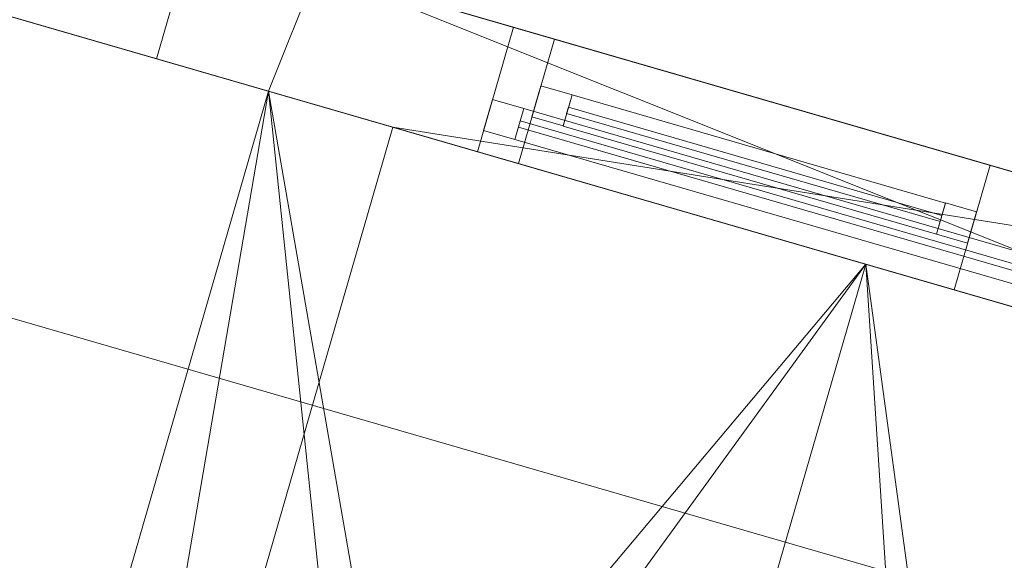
# Model space of a CAD drawing. Header units: millimetres. Extents: x -430348 to -225823, y -86243 to 5084.
# Tile 911 of 1056: x -301359 to -299840, y -75900 to -75067. Entities that reach past the tile are written whole.
import ezdxf

# ---------------------------------------------------------------- set-up
doc = ezdxf.new("R2010")
doc.units = ezdxf.units.MM
for name, color, linetype, lineweight in [('A-GLAZ-CURT', 52, 'Continuous', 9), ('A-GLAZ-CWMG', 51, 'Continuous', 9), ('A-ROOF', 132, 'Continuous', 9), ('A-WALL', 113, 'Continuous', 9)]:
    doc.layers.add(name, color=color, linetype=linetype, lineweight=lineweight)

# ---------------------------------------------------------------- blocks, each defined once
blk = doc.blocks.new('System Panel - Glazed-544004-_3D_ Copy 1')
at = {"layer": 'A-GLAZ-CURT', "transparency": 33554471}
mesh = blk.add_polyface(dxfattribs=at)
corners = [(-300, 5), (-300, 5, 865), (300, 5, 865), (300, 5)]
mesh.append_faces([[corners[k] for k in face] for face in [(1, 2, 3, 0)]])
mesh = blk.add_polyface(dxfattribs=at)
corners = [(300, -5), (-300, -5), (-300, 5), (300, 5)]
mesh.append_faces([[corners[k] for k in face] for face in [(0, 1, 2, 3)]])
mesh = blk.add_polyface(dxfattribs=at)
corners = [(-300, -5, 865), (300, -5, 865), (300, 5, 865), (-300, 5, 865)]
mesh.append_faces([[corners[k] for k in face] for face in [(0, 1, 2, 3)]])
mesh = blk.add_polyface(dxfattribs=at)
corners = [(-300, -5), (-300, -5, 865), (-300, 5, 865), (-300, 5)]
mesh.append_faces([[corners[k] for k in face] for face in [(0, 1, 2, 3)]])
mesh = blk.add_polyface(dxfattribs=at)
corners = [(300, -5, 865), (300, -5), (300, 5), (300, 5, 865)]
mesh.append_faces([[corners[k] for k in face] for face in [(0, 1, 2, 3)]])
mesh = blk.add_polyface(dxfattribs=at)
corners = [(-300, -5), (300, -5), (300, -5, 865), (-300, -5, 865)]
mesh.append_faces([[corners[k] for k in face] for face in [(2, 3, 0, 1)]])
blk = doc.blocks.new('Rectangular Mullion - 50mm x 50mm-320908-_3D_ Copy 1')
at = {"layer": 'A-GLAZ-CWMG'}
mesh = blk.add_polyface(dxfattribs=at)
corners = [(0, 25), (-50, 25), (-50, -25), (0, -25)]
mesh.append_faces([[corners[k] for k in face] for face in [(3, 0, 1, 2)]])
mesh = blk.add_polyface(dxfattribs=at)
corners = [(-50, 25), (0, 25), (0, 25, -400), (-50, 25, -400)]
mesh.append_faces([[corners[k] for k in face] for face in [(0, 1, 2, 3)]])
mesh = blk.add_polyface(dxfattribs=at)
corners = [(-50, -25), (-50, 25), (-50, 25, -400), (-50, -25, -400)]
mesh.append_faces([[corners[k] for k in face] for face in [(0, 1, 2, 3)]])
mesh = blk.add_polyface(dxfattribs=at)
corners = [(0, 25), (0, -25), (0, -25, -400), (0, 25, -400)]
mesh.append_faces([[corners[k] for k in face] for face in [(0, 1, 2, 3)]])
mesh = blk.add_polyface(dxfattribs=at)
corners = [(0, -25), (-50, -25), (-50, -25, -400), (0, -25, -400)]
mesh.append_faces([[corners[k] for k in face] for face in [(0, 1, 2, 3)]])
blk = doc.blocks.new('Rectangular Mullion - 50mm x 50mm-293980-_3D_ Copy 1')
at = {"layer": 'A-GLAZ-CWMG'}
mesh = blk.add_polyface(dxfattribs=at)
corners = [(0, 25), (-50, 25), (-50, -25), (0, -25)]
mesh.append_faces([[corners[k] for k in face] for face in [(3, 0, 1, 2)]])
mesh = blk.add_polyface(dxfattribs=at)
corners = [(0, 25, -600), (0, -25, -600), (-50, -25, -600), (-50, 25, -600)]
mesh.append_faces([[corners[k] for k in face] for face in [(3, 0, 1, 2)]])
mesh = blk.add_polyface(dxfattribs=at)
corners = [(-50, 25), (0, 25), (0, 25, -600), (-50, 25, -600)]
mesh.append_faces([[corners[k] for k in face] for face in [(0, 1, 2, 3)]])
mesh = blk.add_polyface(dxfattribs=at)
corners = [(-50, -25), (-50, 25), (-50, 25, -600), (-50, -25, -600)]
mesh.append_faces([[corners[k] for k in face] for face in [(3, 0, 1, 2)]])
mesh = blk.add_polyface(dxfattribs=at)
corners = [(0, 25), (0, -25), (0, -25, -600), (0, 25, -600)]
mesh.append_faces([[corners[k] for k in face] for face in [(3, 0, 1, 2)]])
mesh = blk.add_polyface(dxfattribs=at)
corners = [(0, -25), (-50, -25), (-50, -25, -600), (0, -25, -600)]
mesh.append_faces([[corners[k] for k in face] for face in [(0, 1, 2, 3)]])
blk = doc.blocks.new('Rectangular Mullion - 50mm x 50mm-225191-_3D_ Copy 1')
at = {"layer": 'A-GLAZ-CWMG'}
mesh = blk.add_polyface(dxfattribs=at)
corners = [(0, 25), (-50, 25), (-50, -25), (0, -25)]
mesh.append_faces([[corners[k] for k in face] for face in [(3, 0, 1, 2)]])
mesh = blk.add_polyface(dxfattribs=at)
corners = [(-50, 25), (0, 25), (0, 25, -940), (-50, 25, -940)]
mesh.append_faces([[corners[k] for k in face] for face in [(3, 0, 1, 2)]])
mesh = blk.add_polyface(dxfattribs=at)
corners = [(-50, -25), (-50, 25), (-50, 25, -940), (-50, -25, -940)]
mesh.append_faces([[corners[k] for k in face] for face in [(3, 0, 1, 2)]])
mesh = blk.add_polyface(dxfattribs=at)
corners = [(0, 25), (0, -25), (0, -25, -940), (0, 25, -940)]
mesh.append_faces([[corners[k] for k in face] for face in [(3, 0, 1, 2)]])
mesh = blk.add_polyface(dxfattribs=at)
corners = [(0, -25), (-50, -25), (-50, -25, -940), (0, -25, -940)]
mesh.append_faces([[corners[k] for k in face] for face in [(3, 0, 1, 2)]])
blk = doc.blocks.new('Rectangular Mullion - 50mm x 50mm-293846-_3D_ Copy 1')
at = {"layer": 'A-GLAZ-CWMG'}
mesh = blk.add_polyface(dxfattribs=at)
corners = [(0, 25), (-50, 25), (-50, -25), (0, -25)]
mesh.append_faces([[corners[k] for k in face] for face in [(3, 0, 1, 2)]])
mesh = blk.add_polyface(dxfattribs=at)
corners = [(0, 25, -600), (0, -25, -600), (-50, -25, -600), (-50, 25, -600)]
mesh.append_faces([[corners[k] for k in face] for face in [(3, 0, 1, 2)]])
mesh = blk.add_polyface(dxfattribs=at)
corners = [(-50, 25), (0, 25), (0, 25, -600), (-50, 25, -600)]
mesh.append_faces([[corners[k] for k in face] for face in [(0, 1, 2, 3)]])
mesh = blk.add_polyface(dxfattribs=at)
corners = [(-50, -25), (-50, 25), (-50, 25, -600), (-50, -25, -600)]
mesh.append_faces([[corners[k] for k in face] for face in [(3, 0, 1, 2)]])
mesh = blk.add_polyface(dxfattribs=at)
corners = [(0, 25), (0, -25), (0, -25, -600), (0, 25, -600)]
mesh.append_faces([[corners[k] for k in face] for face in [(3, 0, 1, 2)]])
mesh = blk.add_polyface(dxfattribs=at)
corners = [(0, -25), (-50, -25), (-50, -25, -600), (0, -25, -600)]
mesh.append_faces([[corners[k] for k in face] for face in [(0, 1, 2, 3)]])
blk = doc.blocks.new('System Panel - Glazed-430084-_3D_ Copy 1')
at = {"layer": 'A-GLAZ-CURT', "transparency": 33554471}
mesh = blk.add_polyface(dxfattribs=at)
corners = [(-300, 5), (-300, 5, 325), (300, 5, 325), (300, 5)]
mesh.append_faces([[corners[k] for k in face] for face in [(1, 2, 3, 0)]])
mesh = blk.add_polyface(dxfattribs=at)
corners = [(300, -5), (-300, -5), (-300, 5), (300, 5)]
mesh.append_faces([[corners[k] for k in face] for face in [(0, 1, 2, 3)]])
mesh = blk.add_polyface(dxfattribs=at)
corners = [(-300, -5, 325), (300, -5, 325), (300, 5, 325), (-300, 5, 325)]
mesh.append_faces([[corners[k] for k in face] for face in [(0, 1, 2, 3)]])
mesh = blk.add_polyface(dxfattribs=at)
corners = [(-300, -5), (-300, -5, 325), (-300, 5, 325), (-300, 5)]
mesh.append_faces([[corners[k] for k in face] for face in [(3, 0, 1, 2)]])
mesh = blk.add_polyface(dxfattribs=at)
corners = [(300, -5, 325), (300, -5), (300, 5), (300, 5, 325)]
mesh.append_faces([[corners[k] for k in face] for face in [(3, 0, 1, 2)]])
mesh = blk.add_polyface(dxfattribs=at)
corners = [(-300, -5), (300, -5), (300, -5, 325), (-300, -5, 325)]
mesh.append_faces([[corners[k] for k in face] for face in [(3, 0, 1, 2)]])
blk = doc.blocks.new('Rectangular Mullion - 50mm x 50mm-531332-_3D_ Copy 1')
at = {"layer": 'A-GLAZ-CWMG'}
mesh = blk.add_polyface(dxfattribs=at)
corners = [(0, 25, -940), (0, -25, -940), (-50, -25, -940), (-50, 25, -940)]
mesh.append_faces([[corners[k] for k in face] for face in [(0, 1, 2, 3)]])
mesh = blk.add_polyface(dxfattribs=at)
corners = [(-50, 25), (0, 25), (0, 25, -940), (-50, 25, -940)]
mesh.append_faces([[corners[k] for k in face] for face in [(3, 0, 1, 2)]])
mesh = blk.add_polyface(dxfattribs=at)
corners = [(-50, -25), (-50, 25), (-50, 25, -940), (-50, -25, -940)]
mesh.append_faces([[corners[k] for k in face] for face in [(3, 0, 1, 2)]])
mesh = blk.add_polyface(dxfattribs=at)
corners = [(0, 25), (0, -25), (0, -25, -940), (0, 25, -940)]
mesh.append_faces([[corners[k] for k in face] for face in [(3, 0, 1, 2)]])
mesh = blk.add_polyface(dxfattribs=at)
corners = [(0, -25), (-50, -25), (-50, -25, -940), (0, -25, -940)]
mesh.append_faces([[corners[k] for k in face] for face in [(3, 0, 1, 2)]])
blk = doc.blocks.new('Rectangular Mullion - 50mm x 50mm-224775-_3D_ Copy 1')
at = {"layer": 'A-GLAZ-CWMG'}
mesh = blk.add_polyface(dxfattribs=at)
corners = [(0, 25, -400), (0, -25, -400), (-50, -25, -400), (-50, 25, -400)]
mesh.append_faces([[corners[k] for k in face] for face in [(3, 0, 1, 2)]])
mesh = blk.add_polyface(dxfattribs=at)
corners = [(-50, 25), (0, 25), (0, 25, -400), (-50, 25, -400)]
mesh.append_faces([[corners[k] for k in face] for face in [(3, 0, 1, 2)]])
mesh = blk.add_polyface(dxfattribs=at)
corners = [(-50, -25), (-50, 25), (-50, 25, -400), (-50, -25, -400)]
mesh.append_faces([[corners[k] for k in face] for face in [(0, 1, 2, 3)]])
mesh = blk.add_polyface(dxfattribs=at)
corners = [(0, 25), (0, -25), (0, -25, -400), (0, 25, -400)]
mesh.append_faces([[corners[k] for k in face] for face in [(0, 1, 2, 3)]])
mesh = blk.add_polyface(dxfattribs=at)
corners = [(0, -25), (-50, -25), (-50, -25, -400), (0, -25, -400)]
mesh.append_faces([[corners[k] for k in face] for face in [(3, 0, 1, 2)]])
blk = doc.blocks.new('Rectangular Mullion - 50mm x 50mm-293981-_3D_ Copy 1')
at = {"layer": 'A-GLAZ-CWMG'}
mesh = blk.add_polyface(dxfattribs=at)
corners = [(25, 25), (-25, 25), (-25, -25), (25, -25)]
mesh.append_faces([[corners[k] for k in face] for face in [(2, 3, 0, 1)]])
mesh = blk.add_polyface(dxfattribs=at)
corners = [(25, 25, -600), (25, -25, -600), (-25, -25, -600), (-25, 25, -600)]
mesh.append_faces([[corners[k] for k in face] for face in [(0, 1, 2, 3)]])
mesh = blk.add_polyface(dxfattribs=at)
corners = [(-25, 25), (25, 25), (25, 25, -600), (-25, 25, -600)]
mesh.append_faces([[corners[k] for k in face] for face in [(0, 1, 2, 3)]])
mesh = blk.add_polyface(dxfattribs=at)
corners = [(-25, -25), (-25, 25), (-25, 25, -600), (-25, -25, -600)]
mesh.append_faces([[corners[k] for k in face] for face in [(0, 1, 2, 3)]])
mesh = blk.add_polyface(dxfattribs=at)
corners = [(25, 25), (25, -25), (25, -25, -600), (25, 25, -600)]
mesh.append_faces([[corners[k] for k in face] for face in [(0, 1, 2, 3)]])
mesh = blk.add_polyface(dxfattribs=at)
corners = [(25, -25), (-25, -25), (-25, -25, -600), (25, -25, -600)]
mesh.append_faces([[corners[k] for k in face] for face in [(0, 1, 2, 3)]])
blk = doc.blocks.new('System Panel - Door-544006-_3D_ Copy 1')
at = {"layer": 'A-GLAZ-CURT'}
mesh = blk.add_polyface(dxfattribs=at)
corners = [(-450, 5), (-450, 5, 1905), (450, 5, 1905), (450, 5)]
mesh.append_faces([[corners[k] for k in face] for face in [(1, 2, 3, 0)]])
mesh = blk.add_polyface(dxfattribs=at)
corners = [(450, -5), (-450, -5), (-450, 5), (450, 5)]
mesh.append_faces([[corners[k] for k in face] for face in [(0, 1, 2, 3)]])
mesh = blk.add_polyface(dxfattribs=at)
corners = [(-450, -5, 1905), (450, -5, 1905), (450, 5, 1905), (-450, 5, 1905)]
mesh.append_faces([[corners[k] for k in face] for face in [(3, 0, 1, 2)]])
mesh = blk.add_polyface(dxfattribs=at)
corners = [(-450, -5), (-450, -5, 1905), (-450, 5, 1905), (-450, 5)]
mesh.append_faces([[corners[k] for k in face] for face in [(0, 1, 2, 3)]])
mesh = blk.add_polyface(dxfattribs=at)
corners = [(450, -5, 1905), (450, -5), (450, 5), (450, 5, 1905)]
mesh.append_faces([[corners[k] for k in face] for face in [(0, 1, 2, 3)]])
mesh = blk.add_polyface(dxfattribs=at)
corners = [(-450, -5), (450, -5), (450, -5, 1905), (-450, -5, 1905)]
mesh.append_faces([[corners[k] for k in face] for face in [(3, 0, 1, 2)]])
blk = doc.blocks.new('Rectangular Mullion - 50mm x 50mm-494518-_3D_ Copy 1')
at = {"layer": 'A-GLAZ-CWMG'}
mesh = blk.add_polyface(dxfattribs=at)
corners = [(0, 25), (-50, 25), (-50, -25), (0, -25)]
mesh.append_faces([[corners[k] for k in face] for face in [(2, 3, 0, 1)]])
mesh = blk.add_polyface(dxfattribs=at)
corners = [(-50, 25), (0, 25), (0, 25, -340), (-50, 25, -340)]
mesh.append_faces([[corners[k] for k in face] for face in [(3, 0, 1, 2)]])
mesh = blk.add_polyface(dxfattribs=at)
corners = [(-50, -25), (-50, 25), (-50, 25, -340), (-50, -25, -340)]
mesh.append_faces([[corners[k] for k in face] for face in [(3, 0, 1, 2)]])
mesh = blk.add_polyface(dxfattribs=at)
corners = [(0, 25), (0, -25), (0, -25, -340), (0, 25, -340)]
mesh.append_faces([[corners[k] for k in face] for face in [(3, 0, 1, 2)]])
mesh = blk.add_polyface(dxfattribs=at)
corners = [(0, -25), (-50, -25), (-50, -25, -340), (0, -25, -340)]
mesh.append_faces([[corners[k] for k in face] for face in [(3, 0, 1, 2)]])
blk = doc.blocks.new('Rectangular Mullion - 50mm x 50mm-287511-_3D_ Copy 1')
at = {"layer": 'A-GLAZ-CWMG'}
mesh = blk.add_polyface(dxfattribs=at)
corners = [(0, 25), (-50, 25), (-50, -25), (0, -25)]
mesh.append_faces([[corners[k] for k in face] for face in [(2, 3, 0, 1)]])
mesh = blk.add_polyface(dxfattribs=at)
corners = [(0, 25, -900), (0, -25, -900), (-50, -25, -900), (-50, 25, -900)]
mesh.append_faces([[corners[k] for k in face] for face in [(0, 1, 2, 3)]])
mesh = blk.add_polyface(dxfattribs=at)
corners = [(-50, 25), (0, 25), (0, 25, -900), (-50, 25, -900)]
mesh.append_faces([[corners[k] for k in face] for face in [(0, 1, 2, 3)]])
mesh = blk.add_polyface(dxfattribs=at)
corners = [(-50, -25), (-50, 25), (-50, 25, -900), (-50, -25, -900)]
mesh.append_faces([[corners[k] for k in face] for face in [(0, 1, 2, 3)]])
mesh = blk.add_polyface(dxfattribs=at)
corners = [(0, 25), (0, -25), (0, -25, -900), (0, 25, -900)]
mesh.append_faces([[corners[k] for k in face] for face in [(0, 1, 2, 3)]])
mesh = blk.add_polyface(dxfattribs=at)
corners = [(0, -25), (-50, -25), (-50, -25, -900), (0, -25, -900)]
mesh.append_faces([[corners[k] for k in face] for face in [(0, 1, 2, 3)]])
blk = doc.blocks.new('Rectangular Mullion - 50mm x 50mm-281748-_3D_ Copy 1')
at = {"layer": 'A-GLAZ-CWMG'}
mesh = blk.add_polyface(dxfattribs=at)
corners = [(0, 25), (-50, 25), (-50, -25), (0, -25)]
mesh.append_faces([[corners[k] for k in face] for face in [(2, 3, 0, 1)]])
mesh = blk.add_polyface(dxfattribs=at)
corners = [(0, 25, -900), (0, -25, -900), (-50, -25, -900), (-50, 25, -900)]
mesh.append_faces([[corners[k] for k in face] for face in [(0, 1, 2, 3)]])
mesh = blk.add_polyface(dxfattribs=at)
corners = [(-50, 25), (0, 25), (0, 25, -900), (-50, 25, -900)]
mesh.append_faces([[corners[k] for k in face] for face in [(0, 1, 2, 3)]])
mesh = blk.add_polyface(dxfattribs=at)
corners = [(-50, -25), (-50, 25), (-50, 25, -900), (-50, -25, -900)]
mesh.append_faces([[corners[k] for k in face] for face in [(0, 1, 2, 3)]])
mesh = blk.add_polyface(dxfattribs=at)
corners = [(0, 25), (0, -25), (0, -25, -900), (0, 25, -900)]
mesh.append_faces([[corners[k] for k in face] for face in [(0, 1, 2, 3)]])
mesh = blk.add_polyface(dxfattribs=at)
corners = [(0, -25), (-50, -25), (-50, -25, -900), (0, -25, -900)]
mesh.append_faces([[corners[k] for k in face] for face in [(0, 1, 2, 3)]])
blk = doc.blocks.new('System Panel - Glazed-544008-_3D_ Copy 1')
at = {"layer": 'A-GLAZ-CURT', "transparency": 33554471}
mesh = blk.add_polyface(dxfattribs=at)
corners = [(-450, 5), (-450, 5, 265), (450, 5, 265), (450, 5)]
mesh.append_faces([[corners[k] for k in face] for face in [(1, 2, 3, 0)]])
mesh = blk.add_polyface(dxfattribs=at)
corners = [(450, -5), (-450, -5), (-450, 5), (450, 5)]
mesh.append_faces([[corners[k] for k in face] for face in [(0, 1, 2, 3)]])
mesh = blk.add_polyface(dxfattribs=at)
corners = [(-450, -5, 265), (450, -5, 265), (450, 5, 265), (-450, 5, 265)]
mesh.append_faces([[corners[k] for k in face] for face in [(3, 0, 1, 2)]])
mesh = blk.add_polyface(dxfattribs=at)
corners = [(-450, -5), (-450, -5, 265), (-450, 5, 265), (-450, 5)]
mesh.append_faces([[corners[k] for k in face] for face in [(0, 1, 2, 3)]])
mesh = blk.add_polyface(dxfattribs=at)
corners = [(450, -5, 265), (450, -5), (450, 5), (450, 5, 265)]
mesh.append_faces([[corners[k] for k in face] for face in [(0, 1, 2, 3)]])
mesh = blk.add_polyface(dxfattribs=at)
corners = [(-450, -5), (450, -5), (450, -5, 265), (-450, -5, 265)]
mesh.append_faces([[corners[k] for k in face] for face in [(3, 0, 1, 2)]])
blk = doc.blocks.new('Rectangular Mullion - 50mm x 50mm-544009-_3D_ Copy 1')
at = {"layer": 'A-GLAZ-CWMG'}
mesh = blk.add_polyface(dxfattribs=at)
corners = [(0, 25, -1980), (0, -25, -1980), (-50, -25, -1980), (-50, 25, -1980)]
mesh.append_faces([[corners[k] for k in face] for face in [(0, 1, 2, 3)]])
mesh = blk.add_polyface(dxfattribs=at)
corners = [(-50, 25), (0, 25), (0, 25, -1980), (-50, 25, -1980)]
mesh.append_faces([[corners[k] for k in face] for face in [(3, 0, 1, 2)]])
mesh = blk.add_polyface(dxfattribs=at)
corners = [(-50, -25), (-50, 25), (-50, 25, -1980), (-50, -25, -1980)]
mesh.append_faces([[corners[k] for k in face] for face in [(3, 0, 1, 2)]])
mesh = blk.add_polyface(dxfattribs=at)
corners = [(0, 25), (0, -25), (0, -25, -1980), (0, 25, -1980)]
mesh.append_faces([[corners[k] for k in face] for face in [(3, 0, 1, 2)]])
mesh = blk.add_polyface(dxfattribs=at)
corners = [(0, -25), (-50, -25), (-50, -25, -1980), (0, -25, -1980)]
mesh.append_faces([[corners[k] for k in face] for face in [(3, 0, 1, 2)]])
blk = doc.blocks.new('Rectangular Mullion - 50mm x 50mm-418480-_3D_ Copy 1')
at = {"layer": 'A-GLAZ-CWMG'}
mesh = blk.add_polyface(dxfattribs=at)
corners = [(25, 25), (-25, 25), (-25, -25), (25, -25)]
mesh.append_faces([[corners[k] for k in face] for face in [(2, 3, 0, 1)]])
mesh = blk.add_polyface(dxfattribs=at)
corners = [(25, 25, -900), (25, -25, -900), (-25, -25, -900), (-25, 25, -900)]
mesh.append_faces([[corners[k] for k in face] for face in [(0, 1, 2, 3)]])
mesh = blk.add_polyface(dxfattribs=at)
corners = [(-25, 25), (25, 25), (25, 25, -900), (-25, 25, -900)]
mesh.append_faces([[corners[k] for k in face] for face in [(0, 1, 2, 3)]])
mesh = blk.add_polyface(dxfattribs=at)
corners = [(-25, -25), (-25, 25), (-25, 25, -900), (-25, -25, -900)]
mesh.append_faces([[corners[k] for k in face] for face in [(0, 1, 2, 3)]])
mesh = blk.add_polyface(dxfattribs=at)
corners = [(25, 25), (25, -25), (25, -25, -900), (25, 25, -900)]
mesh.append_faces([[corners[k] for k in face] for face in [(0, 1, 2, 3)]])
mesh = blk.add_polyface(dxfattribs=at)
corners = [(25, -25), (-25, -25), (-25, -25, -900), (25, -25, -900)]
mesh.append_faces([[corners[k] for k in face] for face in [(0, 1, 2, 3)]])

msp = doc.modelspace()

# ---------------------------------------------------------------- block references
at = {"layer": 'A-GLAZ-CURT', "transparency": 33554471}
for name, p, rotation in [('System Panel - Glazed-544004-_3D_ Copy 1', (-300225.6, -75289.9, 63320), 343.8583935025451), ('System Panel - Glazed-430084-_3D_ Copy 1', (-300225.6, -75289.9, 64235), 343.8583935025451), ('System Panel - Glazed-544008-_3D_ Copy 1', (-300156, -75352.7, 61870.4), 343.8583935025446)]:
    msp.add_blockref(name, p, dxfattribs=dict(at, rotation=rotation))
at = {"layer": 'A-GLAZ-CURT', "rotation": 343.8583935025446}
msp.add_blockref('System Panel - Door-544006-_3D_ Copy 1', (-300156, -75352.7, 59915.4), dxfattribs=at)
at = {"layer": 'A-GLAZ-CWMG'}
for name, p, rotation in [('Rectangular Mullion - 50mm x 50mm-320908-_3D_ Copy 1', (-300561.8, -75192.6, 64610), 163.8583935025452), ('Rectangular Mullion - 50mm x 50mm-531332-_3D_ Copy 1', (-300561.8, -75192.6, 64210), 163.8583935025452), ('Rectangular Mullion - 50mm x 50mm-494518-_3D_ Copy 1', (-300636.3, -75213.7, 62185.4), 163.8583935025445), ('Rectangular Mullion - 50mm x 50mm-544009-_3D_ Copy 1', (-300636.3, -75213.7, 61845.4), 163.8583935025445)]:
    msp.add_blockref(name, p, dxfattribs=dict(at, rotation=rotation))
at = {"layer": 'A-GLAZ-CWMG', "extrusion": (0.960578, -0.278012, 0), "rotation": 90}
for name, p in [('Rectangular Mullion - 50mm x 50mm-293980-_3D_ Copy 1', (-155788.2, 64610, -267158.4)), ('Rectangular Mullion - 50mm x 50mm-293981-_3D_ Copy 1', (-155788.2, 64210, -267158.4)), ('Rectangular Mullion - 50mm x 50mm-287511-_3D_ Copy 1', (-155829.1, 62185.4, -266924.1)), ('Rectangular Mullion - 50mm x 50mm-418480-_3D_ Copy 1', (-155829.1, 61845.4, -266924.1))]:
    msp.add_blockref(name, p, dxfattribs=at)
at = {"layer": 'A-GLAZ-CWMG', "extrusion": (-0.960578, 0.278012, 0), "rotation": 270}
for name, p in [('Rectangular Mullion - 50mm x 50mm-293846-_3D_ Copy 1', (155788.2, 63270, 267758.4)), ('Rectangular Mullion - 50mm x 50mm-281748-_3D_ Copy 1', (155829.1, 59865.4, 267824.1))]:
    msp.add_blockref(name, p, dxfattribs=at)
at = {"layer": 'A-GLAZ-CWMG', "extrusion": (0, 0, -1), "rotation": 196.1416064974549}
for name, p in [('Rectangular Mullion - 50mm x 50mm-225191-_3D_ Copy 1', (299889.4, -75387.2, -63270)), ('Rectangular Mullion - 50mm x 50mm-224775-_3D_ Copy 1', (299889.4, -75387.2, -64210))]:
    msp.add_blockref(name, p, dxfattribs=at)

# ---------------------------------------------------------------- meshes
at = {"layer": 'A-ROOF'}
mesh = msp.add_polyface(dxfattribs=at)
corners = [(-313663.7, -71968.9, 64610), (-309266.7, -69545.8, 67142.2), (-292360.5, -74438.8, 67142.2), (-289937.4, -78835.8, 64610)]
mesh.append_faces([[corners[k] for k in face] for face in [(3, 0, 1, 2)]])
mesh = msp.add_polyface(dxfattribs=at)
corners = [(-313663.7, -71968.9, 64732.8), (-289937.4, -78835.8, 64732.8), (-292360.5, -74438.8, 67265), (-309266.7, -69545.8, 67265)]
mesh.append_faces([[corners[k] for k in face] for face in [(3, 0, 1, 2)]])
mesh = msp.add_polyface(dxfattribs=at)
corners = [(-289937.4, -78835.8, 64610), (-289937.4, -78835.8, 64732.8), (-313663.7, -71968.9, 64732.8), (-313663.7, -71968.9, 64610)]
mesh.append_faces([[corners[k] for k in face] for face in [(1, 2, 3, 0)]])
mesh = msp.add_polyface(dxfattribs=at)
corners = [(-300603.2, -77342.7, 62971.9), (-301524.9, -77075.9, 62300), (-300975.3, -75177, 62300), (-300053.6, -75443.8, 62971.9), (-300842.5, -75940.2, 62537.9), (-300967.6, -76372.5, 62537.9), (-300613.6, -76474.9, 62796), (-300488.5, -76042.7, 62796)]
mesh.append_faces([[corners[k] for k in face] for face in [(4, 2, 3, 7), (2, 4, 5, 1)]], dxfattribs={"vtx0": -1, "vtx2": -1})
mesh.append_faces([[corners[k] for k in face] for face in [(6, 7, 3, 0), (0, 1, 5, 6)]], dxfattribs={"vtx1": -1, "vtx3": -1})
mesh = msp.add_polyface(dxfattribs=at)
corners = [(-301524.9, -77075.9, 62422.1), (-300603.2, -77342.7, 63094), (-300053.6, -75443.8, 63094), (-300975.3, -75177, 62422.1), (-301022.7, -76356.5, 62619.8), (-300897.6, -75924.3, 62619.8), (-300543.5, -76026.7, 62877.9), (-300668.7, -76459, 62877.9)]
mesh.append_faces([[corners[k] for k in face] for face in [(3, 5, 6, 2), (2, 6, 7, 1)]], dxfattribs={"vtx0": -1, "vtx2": -1})
mesh.append_faces([[corners[k] for k in face] for face in [(4, 5, 3, 0), (7, 4, 0, 1)]], dxfattribs={"vtx1": -1, "vtx3": -1})
mesh = msp.add_polyface(dxfattribs=at)
corners = [(-301524.9, -77075.9, 62422.1), (-300975.3, -75177, 62422.1), (-300975.3, -75177, 62300), (-301524.9, -77075.9, 62300)]
mesh.append_faces([[corners[k] for k in face] for face in [(1, 2, 3, 0)]])
mesh = msp.add_polyface(dxfattribs=at)
corners = [(-300053.6, -75443.8, 62971.9), (-300975.3, -75177, 62300), (-300975.3, -75177, 62422.1), (-300053.6, -75443.8, 63094), (-299131.8, -75710.6, 62422.1), (-299131.8, -75710.6, 62300)]
mesh.append_faces([[corners[k] for k in face] for face in [(2, 3, 0, 1)]], dxfattribs={"vtx1": -1})
mesh.append_faces([[corners[k] for k in face] for face in [(4, 5, 0, 3)]], dxfattribs={"vtx2": -1})
mesh = msp.add_polyface(dxfattribs=at)
corners = [(-300603.2, -77342.7, 62971.9), (-300053.6, -75443.8, 62971.9), (-299131.8, -75710.6, 62300), (-299681.4, -77609.5, 62300), (-299776.8, -76717.1, 62537.9), (-299651.7, -76284.9, 62537.9), (-300005.8, -76182.4, 62796), (-300130.9, -76614.6, 62796)]
mesh.append_faces([[corners[k] for k in face] for face in [(4, 3, 0, 7), (7, 0, 1, 6)]], dxfattribs={"vtx0": -1, "vtx2": -1})
mesh.append_faces([[corners[k] for k in face] for face in [(2, 3, 4, 5), (1, 2, 5, 6)]], dxfattribs={"vtx1": -1, "vtx3": -1})
mesh = msp.add_polyface(dxfattribs=at)
corners = [(-300053.6, -75443.8, 63094), (-300603.2, -77342.7, 63094), (-299681.4, -77609.5, 62422.1), (-299131.8, -75710.6, 62422.1), (-299596.6, -76300.8, 62619.8), (-299721.7, -76733.1, 62619.8), (-300075.8, -76630.6, 62877.9), (-299950.7, -76198.3, 62877.9)]
mesh.append_faces([[corners[k] for k in face] for face in [(2, 5, 6, 1), (5, 2, 3, 4)]], dxfattribs={"vtx0": -1, "vtx2": -1})
mesh.append_faces([[corners[k] for k in face] for face in [(0, 1, 6, 7), (7, 4, 3, 0)]], dxfattribs={"vtx1": -1, "vtx3": -1})
at = {"layer": 'A-WALL'}
mesh = msp.add_polyface(dxfattribs=at)
corners = [(-299194.7, -75484.1, 59055.2), (-299014.3, -75744.6, 59055.2), (-299131.8, -75710.6, 59055.2), (-299323.9, -75655, 59055.2), (-300783.2, -75232.6, 59055.2), (-300975.3, -75177, 59055.2), (-301148.3, -75126.9, 59055.2), (-301092.7, -74934.8, 59055.2), (-300900.6, -74990.4, 59055.2), (-304297.4, -74215.5, 59055.2), (-304005.8, -74091.7, 59055.2), (-302506.8, -74525.6, 59055.2), (-302314.6, -74581.2, 59055.2), (-302209.1, -74611.7, 59055.2), (-302264.7, -74803.8, 59055.2)]
mesh.append_faces([[corners[k] for k in face] for face in [(2, 0, 1), (14, 12, 13)]], dxfattribs={"vtx0": -1})
mesh.append_faces([[corners[k] for k in face] for face in [(0, 2, 3, 4)]], dxfattribs={"vtx0": -1, "vtx3": -1})
mesh.append_faces([[corners[k] for k in face] for face in [(7, 8, 5, 6)]], dxfattribs={"vtx1": -1})
mesh.append_faces([[corners[k] for k in face] for face in [(8, 0, 4, 5), (11, 12, 14, 9)]], dxfattribs={"vtx1": -1, "vtx3": -1})
mesh.append_faces([[corners[k] for k in face] for face in [(9, 10, 11)]], dxfattribs={"vtx2": -1})
mesh = msp.add_polyface(dxfattribs=at)
corners = [(-299194.7, -75484.1, 65070.7), (-300900.6, -74990.4, 65070.7), (-301092.7, -74934.8, 65070.7), (-302314.6, -74581.2, 65070.7), (-302506.8, -74525.6, 65070.7), (-304005.8, -74091.7, 65070.7), (-304297.4, -74215.5, 64928), (-299014.3, -75744.6, 64928)]
mesh.append_faces([[corners[k] for k in face] for face in [(7, 1, 2, 6)]], dxfattribs={"vtx0": -1, "vtx2": -1})
mesh.append_faces([[corners[k] for k in face] for face in [(0, 1, 7)]], dxfattribs={"vtx1": -1})
mesh.append_faces([[corners[k] for k in face] for face in [(3, 4, 6, 2)]], dxfattribs={"vtx1": -1, "vtx2": -1})
mesh.append_faces([[corners[k] for k in face] for face in [(4, 5, 6)]], dxfattribs={"vtx2": -1})
mesh = msp.add_polyface(dxfattribs=at)
corners = [(-299194.7, -75484.1, 65070.7), (-299194.7, -75484.1, 59055.2), (-300900.6, -74990.4, 59055.2), (-301092.7, -74934.8, 59055.2), (-301092.7, -74934.8, 62185.4), (-302209.1, -74611.7, 62185.4), (-302209.1, -74611.7, 59055.2), (-302314.6, -74581.2, 59055.2), (-302506.8, -74525.6, 59055.2), (-304005.8, -74091.7, 59055.2), (-304005.8, -74091.7, 65070.7), (-302506.8, -74525.6, 65070.7), (-302314.6, -74581.2, 65070.7), (-301092.7, -74934.8, 65070.7), (-300900.6, -74990.4, 65070.7), (-303396.5, -74268.1, 64610), (-303396.5, -74268.1, 63270), (-302724.1, -74462.7, 63270), (-302724.1, -74462.7, 64610), (-300534, -75096.5, 64610), (-300534, -75096.5, 63270), (-299861.6, -75291.1, 63270), (-299861.6, -75291.1, 64610), (-301917.2, -74696.2, 64610), (-301917.2, -74696.2, 63270), (-301340.9, -74863, 63270), (-301340.9, -74863, 64610), (-303553.9, -74222.5, 62185.4), (-303553.9, -74222.5, 59865.4), (-302593.4, -74500.5, 59865.4), (-302593.4, -74500.5, 62185.4), (-300597.1, -75078.3, 62185.4), (-300597.1, -75078.3, 59865.4), (-299636.5, -75356.3, 59865.4), (-299636.5, -75356.3, 62185.4)]
mesh.append_faces([[corners[k] for k in face] for face in [(5, 24, 4)]], dxfattribs={"vtx0": -1, "vtx1": -1})
mesh.append_faces([[corners[k] for k in face] for face in [(5, 30, 17), (12, 23, 18, 11)]], dxfattribs={"vtx0": -1, "vtx1": -1, "vtx2": -1})
mesh.append_faces([[corners[k] for k in face] for face in [(31, 4, 20, 21)]], dxfattribs={"vtx0": -1, "vtx1": -1, "vtx3": -1})
mesh.append_faces([[corners[k] for k in face] for face in [(1, 33, 34, 0), (2, 32, 33, 1), (32, 3, 4, 31), (32, 2, 3), (20, 25, 26, 19), (13, 26, 23, 12), (15, 10, 11, 18)]], dxfattribs={"vtx0": -1, "vtx2": -1})
mesh.append_faces([[corners[k] for k in face] for face in [(4, 24, 25, 20), (26, 13, 14, 19), (17, 23, 24, 5), (10, 15, 16, 27)]], dxfattribs={"vtx0": -1, "vtx2": -1, "vtx3": -1})
mesh.append_faces([[corners[k] for k in face] for face in [(29, 6, 7, 8)]], dxfattribs={"vtx0": -1, "vtx3": -1})
mesh.append_faces([[corners[k] for k in face] for face in [(34, 31, 21), (17, 18, 23)]], dxfattribs={"vtx1": -1, "vtx2": -1})
mesh.append_faces([[corners[k] for k in face] for face in [(21, 22, 0, 34)]], dxfattribs={"vtx1": -1, "vtx2": -1, "vtx3": -1})
mesh.append_faces([[corners[k] for k in face] for face in [(14, 0, 22, 19), (27, 28, 9, 10), (28, 29, 8, 9), (29, 30, 5, 6), (30, 27, 16, 17)]], dxfattribs={"vtx1": -1, "vtx3": -1})
mesh = msp.add_polyface(dxfattribs=at)
corners = [(-299014.3, -75744.6, 59055.2), (-299014.3, -75744.6, 64928), (-304297.4, -74215.5, 64928), (-304297.4, -74215.5, 59055.2), (-302264.7, -74803.8, 59055.2), (-302264.7, -74803.8, 62185.4), (-301148.3, -75126.9, 62185.4), (-301148.3, -75126.9, 59055.2), (-300975.3, -75177, 59055.2), (-300783.2, -75232.6, 59055.2), (-299323.9, -75655, 59055.2), (-299131.8, -75710.6, 59055.2), (-303452.1, -74460.2, 63270), (-303452.1, -74460.2, 64610), (-302779.7, -74654.8, 64610), (-302779.7, -74654.8, 63270), (-300589.6, -75288.6, 63270), (-300589.6, -75288.6, 64610), (-299917.2, -75483.3, 64610), (-299917.2, -75483.3, 63270), (-301972.8, -74888.3, 63270), (-301972.8, -74888.3, 64610), (-301396.5, -75055.1, 64610), (-301396.5, -75055.1, 63270), (-303609.5, -74414.6, 59865.4), (-303609.5, -74414.6, 62185.4), (-302649, -74692.6, 62185.4), (-302649, -74692.6, 59865.4), (-300652.7, -75270.4, 59865.4), (-300652.7, -75270.4, 62185.4), (-299692.1, -75548.4, 62185.4), (-299692.1, -75548.4, 59865.4)]
mesh.append_faces([[corners[k] for k in face] for face in [(10, 31, 9), (30, 19, 29)]], dxfattribs={"vtx0": -1, "vtx1": -1})
mesh.append_faces([[corners[k] for k in face] for face in [(5, 20, 15), (16, 6, 29, 19), (16, 23, 6), (19, 30, 1, 18)]], dxfattribs={"vtx0": -1, "vtx1": -1, "vtx2": -1})
mesh.append_faces([[corners[k] for k in face] for face in [(26, 5, 15, 12)]], dxfattribs={"vtx0": -1, "vtx1": -1, "vtx3": -1})
mesh.append_faces([[corners[k] for k in face] for face in [(3, 24, 25, 2), (4, 27, 24, 3), (5, 26, 27, 4), (20, 5, 6, 23), (15, 20, 21, 14), (2, 21, 22, 1), (28, 8, 9, 31), (6, 28, 29)]], dxfattribs={"vtx0": -1, "vtx2": -1})
mesh.append_faces([[corners[k] for k in face] for face in [(2, 13, 14, 21)]], dxfattribs={"vtx0": -1, "vtx2": -1, "vtx3": -1})
mesh.append_faces([[corners[k] for k in face] for face in [(28, 6, 7, 8)]], dxfattribs={"vtx0": -1, "vtx3": -1})
mesh.append_faces([[corners[k] for k in face] for face in [(25, 26, 12), (11, 0, 31, 10)]], dxfattribs={"vtx1": -1, "vtx2": -1})
mesh.append_faces([[corners[k] for k in face] for face in [(12, 13, 2, 25), (17, 18, 1, 22)]], dxfattribs={"vtx1": -1, "vtx2": -1, "vtx3": -1})
mesh.append_faces([[corners[k] for k in face] for face in [(22, 23, 16, 17), (30, 31, 0, 1)]], dxfattribs={"vtx1": -1, "vtx3": -1})
mesh = msp.add_polyface(dxfattribs=at)
corners = [(-302264.7, -74803.8, 62185.4), (-302209.1, -74611.7, 62185.4), (-301092.7, -74934.8, 62185.4), (-301148.3, -75126.9, 62185.4)]
mesh.append_faces([[corners[k] for k in face] for face in [(0, 1, 2, 3)]])
mesh = msp.add_polyface(dxfattribs=at)
corners = [(-301148.3, -75126.9, 62185.4), (-301092.7, -74934.8, 62185.4), (-301092.7, -74934.8, 59055.2), (-301148.3, -75126.9, 59055.2)]
mesh.append_faces([[corners[k] for k in face] for face in [(0, 1, 2, 3)]])
mesh = msp.add_polyface(dxfattribs=at)
corners = [(-300652.7, -75270.4, 59865.4), (-300597.1, -75078.3, 59865.4), (-300597.1, -75078.3, 62185.4), (-300652.7, -75270.4, 62185.4)]
mesh.append_faces([[corners[k] for k in face] for face in [(0, 1, 2, 3)]])
mesh = msp.add_polyface(dxfattribs=at)
corners = [(-300652.7, -75270.4, 62185.4), (-300597.1, -75078.3, 62185.4), (-299636.5, -75356.3, 62185.4), (-299692.1, -75548.4, 62185.4)]
mesh.append_faces([[corners[k] for k in face] for face in [(1, 2, 3, 0)]])
mesh = msp.add_polyface(dxfattribs=at)
corners = [(-300597.1, -75078.3, 59865.4), (-300652.7, -75270.4, 59865.4), (-299692.1, -75548.4, 59865.4), (-299636.5, -75356.3, 59865.4)]
mesh.append_faces([[corners[k] for k in face] for face in [(3, 0, 1, 2)]])
mesh = msp.add_polyface(dxfattribs=at)
corners = [(-300589.6, -75288.6, 63270), (-300534, -75096.5, 63270), (-300534, -75096.5, 64610), (-300589.6, -75288.6, 64610)]
mesh.append_faces([[corners[k] for k in face] for face in [(1, 2, 3, 0)]])
mesh = msp.add_polyface(dxfattribs=at)
corners = [(-300589.6, -75288.6, 64610), (-300534, -75096.5, 64610), (-299861.6, -75291.1, 64610), (-299917.2, -75483.3, 64610)]
mesh.append_faces([[corners[k] for k in face] for face in [(1, 2, 3, 0)]])
mesh = msp.add_polyface(dxfattribs=at)
corners = [(-300534, -75096.5, 63270), (-300589.6, -75288.6, 63270), (-299917.2, -75483.3, 63270), (-299861.6, -75291.1, 63270)]
mesh.append_faces([[corners[k] for k in face] for face in [(3, 0, 1, 2)]])
mesh = msp.add_polyface(dxfattribs=at)
corners = [(-300975.3, -75177, 59055.2), (-301524.9, -77075.9, 59055.2), (-301524.9, -77075.9, 62300), (-300975.3, -75177, 62300)]
mesh.append_faces([[corners[k] for k in face] for face in [(3, 0, 1, 2)]])
mesh = msp.add_polyface(dxfattribs=at)
corners = [(-301524.9, -77075.9, 59055.2), (-300975.3, -75177, 59055.2), (-300783.2, -75232.6, 59055.2), (-301277.2, -76939.4, 59055.2), (-301332.8, -77131.5, 59055.2)]
mesh.append_faces([[corners[k] for k in face] for face in [(3, 0, 1, 2)]], dxfattribs={"vtx0": -1})
mesh.append_faces([[corners[k] for k in face] for face in [(3, 4, 0)]], dxfattribs={"vtx2": -1})
mesh = msp.add_polyface(dxfattribs=at)
corners = [(-300975.3, -75177, 62300), (-301524.9, -77075.9, 62300), (-301332.8, -77131.5, 62440), (-301277.2, -76939.4, 62440), (-300783.2, -75232.6, 62440)]
mesh.append_faces([[corners[k] for k in face] for face in [(4, 0, 3)]], dxfattribs={"vtx1": -1})
mesh.append_faces([[corners[k] for k in face] for face in [(1, 2, 3, 0)]], dxfattribs={"vtx2": -1})
mesh = msp.add_polyface(dxfattribs=at)
corners = [(-300975.3, -75177, 59055.2), (-300975.3, -75177, 62300), (-300783.2, -75232.6, 62440), (-300783.2, -75232.6, 59055.2)]
mesh.append_faces([[corners[k] for k in face] for face in [(3, 0, 1, 2)]])
mesh = msp.add_polyface(dxfattribs=at)
corners = [(-300783.2, -75232.6, 59055.2), (-300783.2, -75232.6, 62440), (-301277.2, -76939.4, 62440), (-301332.8, -77131.5, 62440), (-301332.8, -77131.5, 59055.2), (-301277.2, -76939.4, 59055.2)]
mesh.append_faces([[corners[k] for k in face] for face in [(5, 2, 3, 4)]], dxfattribs={"vtx0": -1})
mesh.append_faces([[corners[k] for k in face] for face in [(5, 0, 1, 2)]], dxfattribs={"vtx3": -1})
mesh = msp.add_polyface(dxfattribs=at)
corners = [(-299917.2, -75483.3, 64610), (-299861.6, -75291.1, 64610), (-299861.6, -75291.1, 63270), (-299917.2, -75483.3, 63270)]
mesh.append_faces([[corners[k] for k in face] for face in [(0, 1, 2, 3)]])

doc.saveas('drawing.dxf')
